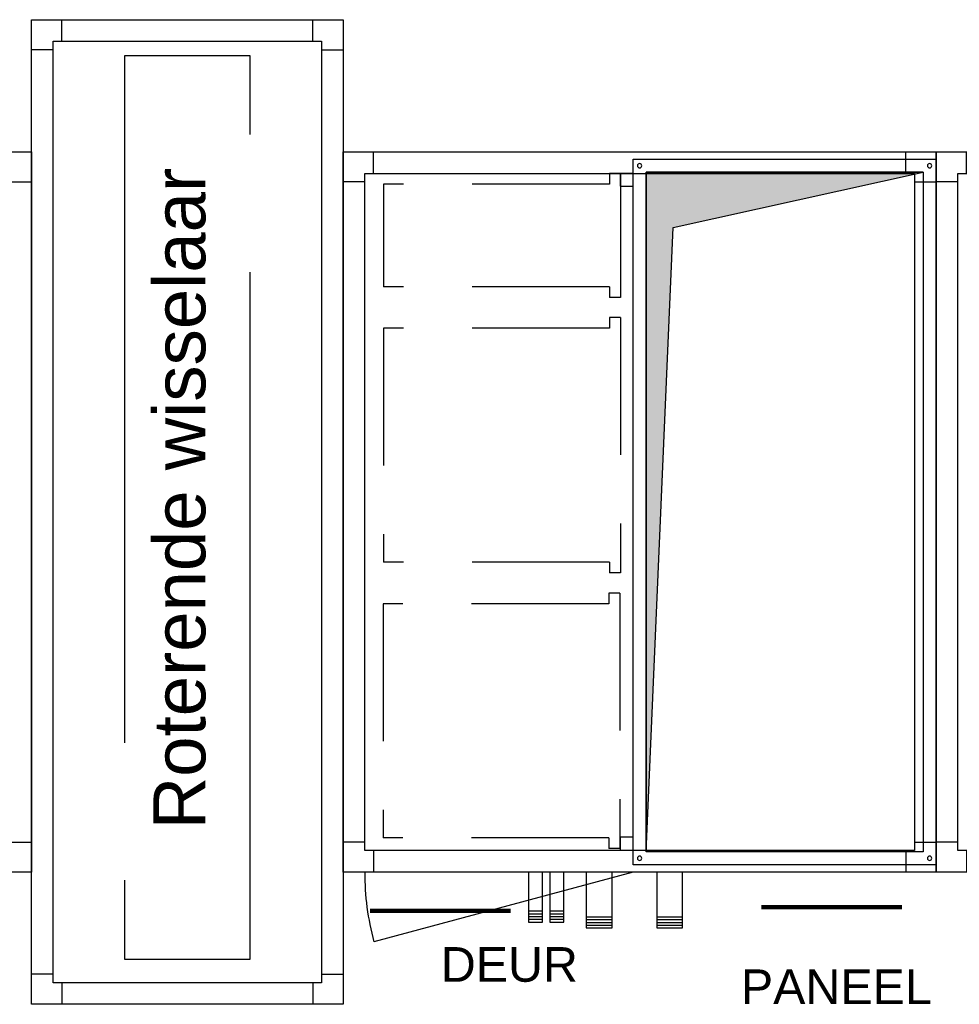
# Model space of a CAD drawing. Extents: x -156717 to 425753, y -51191 to 363295.
# Tile 346 of 502: x 126671 to 128842, y 159099 to 161374. Entities that reach past the tile are written whole.
import ezdxf

# ---------------------------------------------------------------- set-up
doc = ezdxf.new("R2010")
doc.units = 0
doc.header["$LTSCALE"] = 50
doc.linetypes.add('CACHE', pattern=[9.524999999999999, 6.35, -3.175])
doc.linetypes.add('FANTOME', pattern=[63.50000000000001, 31.75, -6.35, 6.35, -6.35, 6.35, -6.35])
doc.layers.get('0').update_dxf_attribs({"linetype": 'CONTINUOUS'})
for name, color, linetype in [('01', 7, 'CONTINUOUS'), ('BATTERIES', 2, 'CONTINUOUS'), ('HACHURES', 8, 'CONTINUOUS'), ('INTEROMPU', 1, 'CACHE'), ('MIXTE', 2, 'FANTOME'), ('TEXTE', 5, 'CONTINUOUS'), ('TEXTEND', 92, 'CONTINUOUS')]:
    doc.layers.add(name, color=color, linetype=linetype)
doc.styles.add('Arial', font='ARIAL.TTF', dxfattribs={"height": 1.8})
doc.styles.add('texte', font='ARIAL.TTF', dxfattribs={"height": 80})

# ---------------------------------------------------------------- blocks, each defined once
blk = doc.blocks.new('C5055')
at = {"layer": '01'}
for p, q in [((70, 1615), (70, 1665)), ((1625, 1615), (1625, 1665)), ((50, 1595), (0, 1595)), ((1645, 1595), (1695, 1595)), ((50, 70), (0, 70)), ((1645, 70), (1695, 70)), ((70, 50), (70, 0)), ((1625, 50), (1625, 0))]:
    blk.add_line(p, q, dxfattribs=at)
for points in [[(0, 0), (1695, 0), (1695, 1665), (0, 1665)], [(50, 50), (1645, 50), (1645, 1615), (50, 1615)]]:
    blk.add_lwpolyline(points, close=True, dxfattribs=at)
blk = doc.blocks.new('C5054')
at = {"layer": '01'}
for p, q in [((70, 1615), (70, 1665)), ((1300, 1615), (1300, 1665)), ((50, 1595), (0, 1595)), ((1320, 1595), (1370, 1595)), ((50, 70), (0, 70)), ((1320, 70), (1370, 70)), ((70, 50), (70, 0)), ((1300, 50), (1300, 0))]:
    blk.add_line(p, q, dxfattribs=at)
for points in [[(0, 0), (1370, 0), (1370, 1665), (0, 1665)], [(50, 50), (1320, 50), (1320, 1615), (50, 1615)]]:
    blk.add_lwpolyline(points, close=True, dxfattribs=at)
blk = doc.blocks.new('r52', base_point=(-38378.68599496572, -5321.668738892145))
blk.add_lwpolyline([(-37758.68599496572, -5321.668738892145), (-37728.68599496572, -5321.668738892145), (-37728.68599496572, -6886.668738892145), (-37758.68599496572, -6886.668738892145)], close=True)
blk = doc.blocks.new('P2')
at = {"layer": 'INTEROMPU'}
for p, q in [((2.753998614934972e-06, 295.2133136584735), (2.753998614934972e-06, -295.2134064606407)), ((2.753998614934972e-06, 295.2133136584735), (25.00000275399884, 295.2133136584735)), ((25.00000275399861, 295.2133136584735), (25.00000275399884, 270.2133136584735)), ((25.00000275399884, 270.2133136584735), (547.0000027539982, 270.2133136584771)), ((547.0000027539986, 270.2133136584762), (547.0000027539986, -270.2134064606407)), ((25.00000275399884, -270.2134064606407), (547.0000027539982, -270.2134064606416)), ((25.00000275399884, -270.2134064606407), (25.00000275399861, -295.2134064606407)), ((2.753998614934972e-06, -295.2134064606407), (25.00000275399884, -295.2134064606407))]:
    blk.add_line(p, q, dxfattribs=at)
blk = doc.blocks.new('P1')
at = {"layer": 'INTEROMPU'}
for p, q in [((2.753998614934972e-06, 143.5000183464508), (2.753998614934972e-06, -143.4999816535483)), ((2.753998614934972e-06, 143.5000183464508), (25.00000275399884, 143.5000183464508)), ((25.00000275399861, 143.5000183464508), (25.00000275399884, 118.5000183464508)), ((25.00000275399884, 118.5000183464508), (547.0000027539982, 118.5000183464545)), ((547.0000027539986, 118.5000183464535), (547.0000027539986, -118.4999816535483)), ((25.00000275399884, -118.4999816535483), (547.0000027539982, -118.4999816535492)), ((25.00000275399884, -118.4999816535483), (25.00000275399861, -143.4999816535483)), ((2.753998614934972e-06, -143.4999816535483), (25.00000275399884, -143.4999816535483))]:
    blk.add_line(p, q, dxfattribs=at)
blk = doc.blocks.new('psb50')
at = {"layer": 'INTEROMPU'}
for points in [[(30.0000276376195, 782.5000486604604), (30.0000276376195, 752.5000486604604), (2.763761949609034e-05, 752.5000486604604), (2.763761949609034e-05, 782.5000486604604)], [(30.12806369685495, -751.4836170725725), (30.12806369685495, -781.4836170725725), (0.1280636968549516, -781.4836170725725), (0.1280636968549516, -751.4836170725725)]]:
    blk.add_lwpolyline(points, close=True, dxfattribs=at)
for name, p in [('P1', (29.48393773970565, 639.0001217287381)), ('P2', (29.48393651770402, 154.5001055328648)), ('P2', (30.80425850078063, -482.4999106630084))]:
    blk.add_blockref(name, p)
blk = doc.blocks.new('FILETDN25')
at = {"layer": 'BATTERIES', "color": 0}
for p, q in [((-16.5, 26), (16.5, 26)), ((-16.5, 19.5), (16.5, 19.5)), ((-16.5, 13), (16.5, 13)), ((-16.5, 6.5), (16.5, 6.5))]:
    blk.add_line(p, q, dxfattribs=at)
blk = doc.blocks.new('colec1')
at = {"layer": 'BATTERIES', "color": 0}
for p, q in [((0, 0), (0, -115.1136720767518)), ((33, -115.1136720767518), (33, 0)), ((49.29999999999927, 0), (49.29999999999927, -115.1136720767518)), ((82.29999999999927, -115.1136720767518), (82.29999999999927, 0)), ((0, -115.1136720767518), (33, -115.1136720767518)), ((49.29999999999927, -115.1136720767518), (82.29999999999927, -115.1136720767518))]:
    blk.add_line(p, q, dxfattribs=at)
at = {"layer": '01'}
for p in [(16.5, -115.1136720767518), (65.79999999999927, -115.1136720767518)]:
    blk.add_blockref('FILETDN25', p, dxfattribs=at)
blk = doc.blocks.new('FILETDN50')
at = {"layer": 'BATTERIES', "color": 0}
for p, q in [((-30, 26), (30, 26)), ((-30, 19.5), (30, 19.5)), ((-30, 13), (30, 13)), ((-30, 6.5), (30, 6.5))]:
    blk.add_line(p, q, dxfattribs=at)
blk = doc.blocks.new('colec2')
for points in [[(0, -128.6136720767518), (60, -128.6136720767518)], [(163, -128.6136720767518), (223, -128.6136720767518)]]:
    blk.add_lwpolyline(points)
at = {"layer": 'BATTERIES', "color": 0}
for p, q in [((0, 0), (0, -128.6136720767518)), ((60, -128.6136720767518), (60, 0)), ((163, 0), (163, -128.6136720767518)), ((223, -128.6136720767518), (223, 0))]:
    blk.add_line(p, q, dxfattribs=at)
for p in [(30, -128.6136720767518), (193, -128.6136720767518)]:
    blk.add_blockref('FILETDN50', p)
blk = doc.blocks.new('PORTE620')
blk.add_line((0, 0), (-598.8740122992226, -160.4678079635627))
blk.add_arc((0, 0), 620.0000000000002, 180, 195)
blk = doc.blocks.new('ms6401570', base_point=(66148.2179403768, -6232.658631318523))
for points in [[(66118.2179403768, -6902.658631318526), (67748.2179403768, -6902.658631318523), (67748.2179403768, -6202.658631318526), (66118.2179403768, -6202.658631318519)], [(66148.2179403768, -6872.658631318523), (67718.2179403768, -6872.658631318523), (67718.2179403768, -6232.658631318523), (66148.2179403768, -6232.658631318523)]]:
    blk.add_lwpolyline(points, close=True)
blk.add_lwpolyline([(66148.2179403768, -6872.658631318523), (66148.2179403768, -6232.658631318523), (67718.2179403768, -6232.658631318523), (66276.13885068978, -6295.414471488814), (66148.2179403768, -6872.658631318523)])
at = {"color": 9}
for centre in [(66133.2179403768, -6217.658631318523), (67733.2179403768, -6217.658631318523), (66133.2179403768, -6887.658631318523), (67733.2179403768, -6887.658631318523)]:
    blk.add_circle(centre, 5, dxfattribs=at)

msp = doc.modelspace()

# ---------------------------------------------------------------- hatches: boundary and pattern name
at = {"layer": 'HACHURES'}
msp.add_hatch(color=256, dxfattribs=at).paths.add_polyline_path([(128758.3465159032, 161021.9803888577), (128181.1023560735, 160894.0594785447), (128118.3465159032, 159451.9803888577), (128118.3465159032, 161021.9803888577)])

# ---------------------------------------------------------------- linework, layer by layer
at = {"const_width": 10}
for points in [[(127480.83051663, 159315.0801191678), (127805.83051663, 159315.0801191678)], [(128384.8181128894, 159324.090367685), (128709.8181128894, 159324.090367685)]]:
    msp.add_lwpolyline(points, dxfattribs=at)
at = {"layer": '01'}
for p, q in [((126768.3465159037, 161324.4803888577), (126768.3465159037, 161374.4803888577)), ((127348.3465159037, 161324.4803888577), (127348.3465159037, 161374.4803888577)), ((126748.3465159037, 161304.4803888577), (126698.3465159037, 161304.4803888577)), ((127368.3465159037, 161304.4803888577), (127418.3465159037, 161304.4803888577)), ((126748.3465159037, 159169.4803888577), (126698.3465159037, 159169.4803888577)), ((127368.3465159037, 159169.4803888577), (127418.3465159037, 159169.4803888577)), ((126768.3465159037, 159149.4803888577), (126768.3465159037, 159099.4803888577)), ((127348.3465159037, 159149.4803888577), (127348.3465159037, 159099.4803888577))]:
    msp.add_line(p, q, dxfattribs=at)
for points in [[(126698.3465159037, 161374.4803888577), (127418.3465159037, 161374.4803888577), (127418.3465159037, 159099.4803888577), (126698.3465159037, 159099.4803888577)], [(126748.3465159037, 161324.4803888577), (127368.3465159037, 161324.4803888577), (127368.3465159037, 159149.4803888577), (126748.3465159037, 159149.4803888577)]]:
    msp.add_lwpolyline(points, close=True, dxfattribs=at)
at = {"layer": 'MIXTE'}
msp.add_lwpolyline([(126913.3465159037, 159203.8296667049), (127203.3465159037, 159203.8296667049), (127203.3465159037, 161291.0184401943), (126913.3465159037, 161291.0184401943), (126913.3465159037, 159203.8296667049)], dxfattribs=at)

# ---------------------------------------------------------------- block references
at = {"xscale": -1, "rotation": 90}
msp.add_blockref('ms6401570', (128118.3465159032, 161021.9803888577), dxfattribs=at)
at = {"extrusion": (0, 0, -1)}
msp.add_blockref('psb50', (-128088.3465159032, 160236.9803888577), dxfattribs=at)
for name, p in [('r52', (127468.3465159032, 161019.4803888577)), ('PORTE620', (128088.2184522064, 159404.4803888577)), ('colec1', (127846.3467246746, 159404.4803888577)), ('colec2', (127979.8467246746, 159404.4803888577))]:
    msp.add_blockref(name, p)
at = {"layer": '01', "xscale": -1, "rotation": 180}
for name, p in [('C5055', (125003.3465159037, 161069.4803888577)), ('C5054', (127418.3465159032, 161069.4803888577)), ('C5054', (128788.3465159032, 161069.4803888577))]:
    msp.add_blockref(name, p, dxfattribs=at)

# ---------------------------------------------------------------- texts
at = {"layer": 'TEXTE', "color": 3, "style": 'texte'}
msp.add_text('Roterende wisselaar', height=120, rotation=90, dxfattribs=at).set_placement((127100.1071707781, 159504.1381895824))
at = {"layer": 'TEXTEND', "style": 'Arial'}
for s, p in [('DEUR', (127644.1904872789, 159151.6270493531)), ('PANEEL', (128337.4296087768, 159100.0684764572))]:
    msp.add_text(s, height=80, dxfattribs=at).set_placement(p)

doc.saveas('drawing.dxf')
